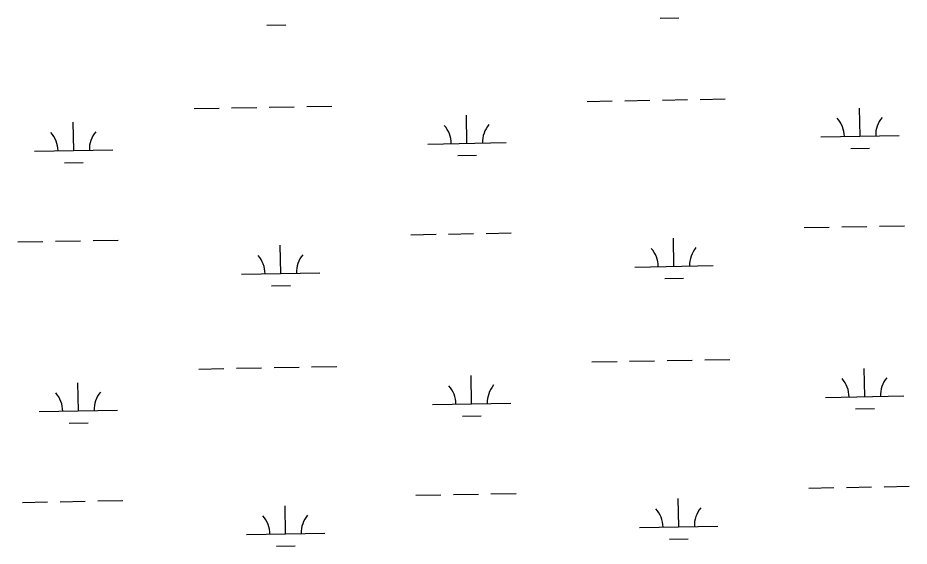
# Model space of a CAD drawing. Extents: x 3957609 to 3995875, y 234277 to 260273.
# Drawn here: x 3984438 to 3985576, y 249441 to 250116 of the extents above; entities that cross this region are included whole.
import ezdxf

# ---------------------------------------------------------------- set-up
doc = ezdxf.new("R2010")
doc.units = 0
doc.layers.add('V-WETL-SWMP', color=7, linetype='Continuous')

msp = doc.modelspace()

# ---------------------------------------------------------------- linework, layer by layer
at = {"layer": 'V-WETL-SWMP'}
for p, q in [((3985257.949, 250115.302), (3985281.945, 250115.738)), ((3984756.124, 250106.177), (3984780.12, 250106.613)), ((3985165.023, 250008.955), (3985197.017, 250009.537)), ((3985213.015, 250009.827), (3985245.009, 250010.409)), ((3985261.007, 250010.7), (3985293.002, 250011.282)), ((3985308.999, 250011.573), (3985340.994, 250012.155)), ((3984663.198, 249999.83), (3984695.192, 250000.412)), ((3984711.19, 250000.703), (3984743.184, 250001.285)), ((3984759.182, 250001.575), (3984791.176, 250002.157)), ((3984807.174, 250002.448), (3984839.169, 250003.03)), ((3985513.204, 249964.535), (3985512.549, 250000.529)), ((3984509.554, 249946.286), (3984508.899, 249982.28)), ((3985011.379, 249955.411), (3985010.724, 249991.405)), ((3985463.212, 249963.626), (3985563.195, 249965.444)), ((3984961.387, 249954.502), (3985061.37, 249956.32)), ((3985501.486, 249948.889), (3985525.482, 249949.325)), ((3984459.562, 249945.377), (3984559.545, 249947.195)), ((3984999.661, 249939.764), (3985023.657, 249940.2)), ((3984497.836, 249930.639), (3984521.832, 249931.076)), ((3985441.906, 249847.788), (3985473.901, 249848.37)), ((3985489.899, 249848.661), (3985521.893, 249849.242)), ((3985537.891, 249849.533), (3985569.885, 249850.115)), ((3984940.081, 249838.663), (3984972.076, 249839.245)), ((3984988.073, 249839.536), (3985020.068, 249840.118)), ((3985036.066, 249840.409), (3985068.06, 249840.99)), ((3985275.714, 249798.328), (3985275.06, 249834.322)), ((3984438.256, 249829.539), (3984470.251, 249830.12)), ((3984486.248, 249830.411), (3984518.243, 249830.993)), ((3984534.24, 249831.284), (3984566.235, 249831.866)), ((3984773.889, 249789.204), (3984773.235, 249825.198)), ((3984723.897, 249788.295), (3984823.881, 249790.113)), ((3985225.722, 249797.419), (3985325.706, 249799.237)), ((3985263.997, 249782.682), (3985287.993, 249783.118)), ((3984762.172, 249773.557), (3984786.168, 249773.993)), ((3985171.071, 249676.335), (3985203.065, 249676.917)), ((3985219.063, 249677.207), (3985251.058, 249677.789)), ((3985267.055, 249678.08), (3985299.05, 249678.662)), ((3985315.047, 249678.953), (3985347.042, 249679.535)), ((3984669.246, 249667.21), (3984701.24, 249667.792)), ((3984717.238, 249668.083), (3984749.232, 249668.664)), ((3984765.23, 249668.955), (3984797.225, 249669.537)), ((3984813.222, 249669.828), (3984845.217, 249670.41)), ((3985519.252, 249631.915), (3985518.597, 249667.909)), ((3985017.427, 249622.791), (3985016.772, 249658.785)), ((3984515.602, 249613.666), (3984514.947, 249649.66)), ((3985469.26, 249631.006), (3985569.244, 249632.824)), ((3984967.435, 249621.882), (3985067.419, 249623.7)), ((3984465.61, 249612.757), (3984565.593, 249614.575)), ((3985005.709, 249607.144), (3985029.705, 249607.58)), ((3985507.534, 249616.269), (3985531.53, 249616.705)), ((3984503.884, 249598.019), (3984527.88, 249598.456)), ((3985447.955, 249515.168), (3985479.949, 249515.75)), ((3985495.947, 249516.041), (3985527.941, 249516.622)), ((3985543.939, 249516.913), (3985575.933, 249517.495)), ((3984946.129, 249506.043), (3984978.124, 249506.625)), ((3984994.122, 249506.916), (3985026.116, 249507.498)), ((3985042.114, 249507.789), (3985074.108, 249508.37)), ((3984444.304, 249496.918), (3984476.299, 249497.5)), ((3984492.296, 249497.791), (3984524.291, 249498.373)), ((3984540.289, 249498.664), (3984572.283, 249499.246)), ((3984779.937, 249456.584), (3984779.283, 249492.578)), ((3985281.762, 249465.708), (3985281.108, 249501.702)), ((3985231.77, 249464.799), (3985331.754, 249466.617)), ((3984729.945, 249455.675), (3984829.929, 249457.493)), ((3985270.045, 249450.062), (3985294.041, 249450.498)), ((3984768.22, 249440.937), (3984792.216, 249441.373))]:
    msp.add_line(p, q, dxfattribs=at)
for centre, start, end in [((3985457.961, 249964.006), 0.269879, 41.813537), ((3985568.429, 249966.014), 140.269876, 181.813534), ((3984956.136, 249954.881), 0.269879, 41.813537), ((3985066.604, 249956.89), 140.269876, 181.813534), ((3984454.311, 249945.756), 0.269879, 41.813537), ((3984564.779, 249947.765), 140.269876, 181.813534), ((3984718.647, 249788.674), 0.269879, 41.813537), ((3984829.114, 249790.683), 140.269876, 181.813534), ((3985220.472, 249797.799), 0.269879, 41.813537), ((3985330.939, 249799.807), 140.269876, 181.813534), ((3985464.009, 249631.386), 0.269879, 41.813537), ((3985574.477, 249633.394), 140.269876, 181.813534), ((3984962.184, 249622.261), 0.269879, 41.813537), ((3985072.652, 249624.27), 140.269876, 181.813534), ((3984460.359, 249613.136), 0.269879, 41.813537), ((3984570.827, 249615.145), 140.269876, 181.813534), ((3985226.52, 249465.179), 0.269879, 41.813537), ((3985336.987, 249467.187), 140.269876, 181.813534), ((3984724.695, 249456.054), 0.269879, 41.813537), ((3984835.162, 249458.063), 140.269876, 181.813534)]:
    msp.add_arc(centre, 35.246, start, end, dxfattribs=at)

doc.saveas('drawing.dxf')
